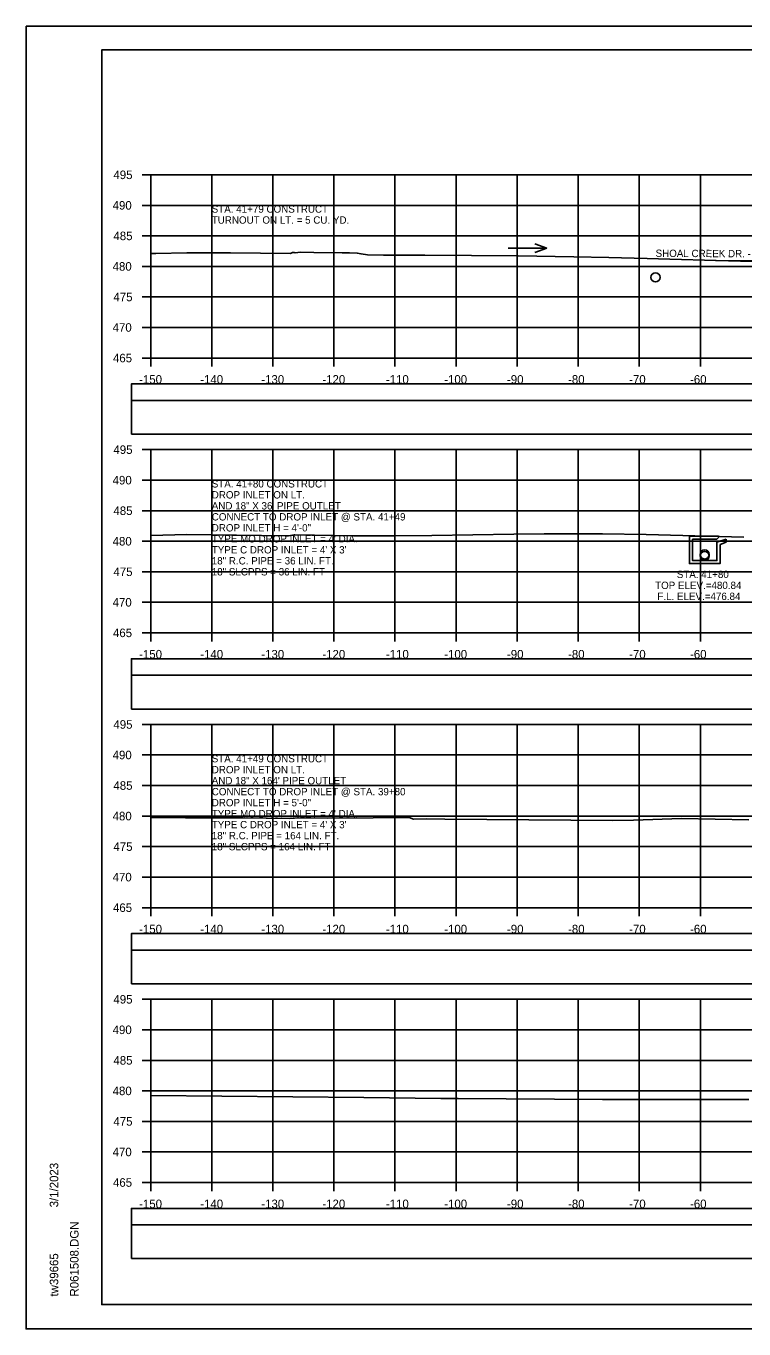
# Model space of a CAD drawing. Extents: x 1371057 to 1372761, y 380005 to 390517.
# Drawn here: x 1371390.5 to 1371508, y 381711.8 to 381925.1 of the extents above; entities that cross this region are included whole.
import ezdxf

# ---------------------------------------------------------------- set-up
doc = ezdxf.new("R2010")
doc.units = 0
for name, color, linetype in [('R_Axis', 7, 'Continuous'), ('R_Axis Annot', 7, 'Continuous'), ('R_Border', 7, 'Continuous'), ('R_Detour', 7, 'Continuous'), ('R_Dimension', 7, 'Continuous'), ('R_Drive', 7, 'Continuous'), ('R_Exist Surface', 7, 'Continuous'), ('R_Grid', 7, 'Continuous'), ('R_No Plot', 7, 'Continuous'), ('R_Water', 7, 'Continuous'), ('R_Water Annot', 7, 'Continuous'), ('R_Xsect Elev', 7, 'Continuous')]:
    doc.layers.add(name, color=color, linetype=linetype)

msp = doc.modelspace()

# ---------------------------------------------------------------- linework, layer by layer
at = {"layer": 'R_Axis'}
for p, q in [((1371409.47, 381900.76), (1371410.87, 381900.76)), ((1371410.87, 381870.76), (1371410.87, 381900.76)), ((1371409.47, 381895.76), (1371410.87, 381895.76)), ((1371409.47, 381890.76), (1371410.87, 381890.76)), ((1371409.47, 381885.76), (1371410.87, 381885.76)), ((1371409.47, 381880.76), (1371410.87, 381880.76)), ((1371409.47, 381875.76), (1371410.87, 381875.76)), ((1371409.47, 381870.76), (1371410.87, 381870.76)), ((1371410.87, 381870.76), (1371710.87, 381870.76)), ((1371410.87, 381869.36), (1371410.87, 381870.76)), ((1371420.87, 381869.36), (1371420.87, 381870.76)), ((1371430.87, 381869.36), (1371430.87, 381870.76)), ((1371440.87, 381869.36), (1371440.87, 381870.76)), ((1371450.87, 381869.36), (1371450.87, 381870.76)), ((1371460.87, 381869.36), (1371460.87, 381870.76)), ((1371470.87, 381869.36), (1371470.87, 381870.76)), ((1371480.87, 381869.36), (1371480.87, 381870.76)), ((1371490.87, 381869.36), (1371490.87, 381870.76)), ((1371500.87, 381869.36), (1371500.87, 381870.76)), ((1371409.47, 381855.76), (1371410.87, 381855.76)), ((1371410.87, 381825.76), (1371410.87, 381855.76)), ((1371409.47, 381850.76), (1371410.87, 381850.76)), ((1371409.47, 381845.76), (1371410.87, 381845.76)), ((1371409.47, 381840.76), (1371410.87, 381840.76)), ((1371409.47, 381835.76), (1371410.87, 381835.76)), ((1371409.47, 381830.76), (1371410.87, 381830.76)), ((1371409.47, 381825.76), (1371410.87, 381825.76)), ((1371410.87, 381825.76), (1371710.87, 381825.76)), ((1371410.87, 381824.36), (1371410.87, 381825.76)), ((1371420.87, 381824.36), (1371420.87, 381825.76)), ((1371430.87, 381824.36), (1371430.87, 381825.76)), ((1371440.87, 381824.36), (1371440.87, 381825.76)), ((1371450.87, 381824.36), (1371450.87, 381825.76)), ((1371460.87, 381824.36), (1371460.87, 381825.76)), ((1371470.87, 381824.36), (1371470.87, 381825.76)), ((1371480.87, 381824.36), (1371480.87, 381825.76)), ((1371490.87, 381824.36), (1371490.87, 381825.76)), ((1371500.87, 381824.36), (1371500.87, 381825.76)), ((1371409.47, 381810.76), (1371410.87, 381810.76)), ((1371410.87, 381780.76), (1371410.87, 381810.76)), ((1371409.47, 381805.76), (1371410.87, 381805.76)), ((1371409.47, 381800.76), (1371410.87, 381800.76)), ((1371409.47, 381795.76), (1371410.87, 381795.76)), ((1371409.47, 381790.76), (1371410.87, 381790.76)), ((1371409.47, 381785.76), (1371410.87, 381785.76)), ((1371409.47, 381780.76), (1371410.87, 381780.76)), ((1371410.87, 381780.76), (1371710.87, 381780.76)), ((1371410.87, 381779.36), (1371410.87, 381780.76)), ((1371420.87, 381779.36), (1371420.87, 381780.76)), ((1371430.87, 381779.36), (1371430.87, 381780.76)), ((1371440.87, 381779.36), (1371440.87, 381780.76)), ((1371450.87, 381779.36), (1371450.87, 381780.76)), ((1371460.87, 381779.36), (1371460.87, 381780.76)), ((1371470.87, 381779.36), (1371470.87, 381780.76)), ((1371480.87, 381779.36), (1371480.87, 381780.76)), ((1371490.87, 381779.36), (1371490.87, 381780.76)), ((1371500.87, 381779.36), (1371500.87, 381780.76)), ((1371409.47, 381765.76), (1371410.87, 381765.76)), ((1371410.87, 381735.76), (1371410.87, 381765.76)), ((1371409.47, 381760.76), (1371410.87, 381760.76)), ((1371409.47, 381755.76), (1371410.87, 381755.76)), ((1371409.47, 381750.76), (1371410.87, 381750.76)), ((1371409.47, 381745.76), (1371410.87, 381745.76)), ((1371409.47, 381740.76), (1371410.87, 381740.76)), ((1371409.47, 381735.76), (1371410.87, 381735.76)), ((1371410.87, 381735.76), (1371710.87, 381735.76)), ((1371410.87, 381734.36), (1371410.87, 381735.76)), ((1371420.87, 381734.36), (1371420.87, 381735.76)), ((1371430.87, 381734.36), (1371430.87, 381735.76)), ((1371440.87, 381734.36), (1371440.87, 381735.76)), ((1371450.87, 381734.36), (1371450.87, 381735.76)), ((1371460.87, 381734.36), (1371460.87, 381735.76)), ((1371470.87, 381734.36), (1371470.87, 381735.76)), ((1371480.87, 381734.36), (1371480.87, 381735.76)), ((1371490.87, 381734.36), (1371490.87, 381735.76)), ((1371500.87, 381734.36), (1371500.87, 381735.76))]:
    msp.add_line(p, q, dxfattribs=at)
at = {"layer": 'R_Border'}
for p, q in [((1371402.87, 381921.22), (1371719.05, 381921.22)), ((1371402.87, 381715.76), (1371402.87, 381921.22)), ((1371402.87, 381715.76), (1371402.87, 381715.76)), ((1371719.05, 381715.76), (1371402.87, 381715.76))]:
    msp.add_line(p, q, dxfattribs=at)
at = {"layer": 'R_Detour'}
for points in [[(1371407.72, 381863.81), (1371714.03, 381863.81), (1371714.03, 381866.52), (1371407.72, 381866.52)], [(1371407.72, 381818.81), (1371714.03, 381818.81), (1371714.03, 381821.52), (1371407.72, 381821.52)], [(1371407.72, 381773.81), (1371714.03, 381773.81), (1371714.03, 381776.52), (1371407.72, 381776.52)], [(1371407.72, 381728.81), (1371714.03, 381728.81), (1371714.03, 381731.52), (1371407.72, 381731.52)]]:
    msp.add_lwpolyline(points, close=True, dxfattribs=at)
at = {"layer": 'R_Dimension'}
for points in [[(1371407.72, 381858.29), (1371714.03, 381858.29), (1371714.03, 381863.81), (1371407.72, 381863.81)], [(1371407.72, 381813.29), (1371714.03, 381813.29), (1371714.03, 381818.81), (1371407.72, 381818.81)], [(1371407.72, 381768.29), (1371714.03, 381768.29), (1371714.03, 381773.81), (1371407.72, 381773.81)], [(1371407.72, 381723.29), (1371714.03, 381723.29), (1371714.03, 381728.81), (1371407.72, 381728.81)]]:
    msp.add_lwpolyline(points, close=True, dxfattribs=at)
at = {"layer": 'R_Drive'}
msp.add_line((1371528.87, 381886.62), (1371503.37, 381886.75), dxfattribs=at)
at = {"layer": 'R_Exist Surface'}
for points in [[(1371410.87, 381887.88), (1371411.71, 381887.9), (1371416.77, 381887.97), (1371423.95, 381887.97), (1371433.75, 381887.9), (1371434.08, 381888.03), (1371434.37, 381888.03), (1371434.51, 381887.97), (1371435.42, 381888.07), (1371437.59, 381888.02), (1371442.2, 381887.99), (1371443.44, 381887.96), (1371444.69, 381887.94), (1371445.33, 381887.82), (1371446.38, 381887.65), (1371449.01, 381887.62), (1371449.69, 381887.61), (1371451.65, 381887.6), (1371452.4, 381887.59), (1371452.79, 381887.6), (1371455.76, 381887.6), (1371471.06, 381887.48), (1371480.18, 381887.34), (1371485.86, 381887.24), (1371490.01, 381887.11), (1371492.16, 381887.05), (1371492.16, 381887.05), (1371495.9, 381886.94), (1371503.47, 381886.74), (1371511.42, 381886.53)], [(1371410.87, 381841.72), (1371416.79, 381841.86), (1371433.1, 381841.62), (1371433.4, 381841.62), (1371433.42, 381841.62), (1371434.1, 381841.75), (1371434.38, 381841.81), (1371434.47, 381841.8), (1371444.07, 381841.66), (1371450.78, 381841.66), (1371456.91, 381841.68), (1371470.31, 381841.91), (1371475.29, 381841.99), (1371484.86, 381842), (1371491.98, 381841.88), (1371508.01, 381841.44)], [(1371410.87, 381795.55), (1371413.32, 381795.54), (1371416.56, 381795.45), (1371425.95, 381795.45), (1371433.52, 381795.38), (1371434.41, 381795.43), (1371435.92, 381795.45), (1371439.84, 381795.43), (1371447.31, 381795.45), (1371453.2, 381795.52), (1371453.89, 381795.27), (1371455.95, 381795.3), (1371459.06, 381795.27), (1371486.55, 381795.06), (1371489.92, 381795.1), (1371497.79, 381795.34), (1371508.79, 381795.13)], [(1371410.87, 381749.99), (1371445.75, 381749.65), (1371458.39, 381749.53), (1371461.23, 381749.5), (1371484.84, 381749.34), (1371487.99, 381749.34), (1371508.83, 381749.33)]]:
    msp.add_lwpolyline(points, dxfattribs=at)
at = {"layer": 'R_Grid'}
for p, q in [((1371410.87, 381900.76), (1371710.87, 381900.76)), ((1371410.87, 381870.76), (1371410.87, 381900.76)), ((1371420.87, 381870.76), (1371420.87, 381900.76)), ((1371430.87, 381870.76), (1371430.87, 381900.76)), ((1371440.87, 381870.76), (1371440.87, 381900.76)), ((1371450.87, 381870.76), (1371450.87, 381900.76)), ((1371460.87, 381870.76), (1371460.87, 381900.76)), ((1371470.87, 381870.76), (1371470.87, 381900.76)), ((1371480.87, 381870.76), (1371480.87, 381900.76)), ((1371490.87, 381870.76), (1371490.87, 381900.76)), ((1371500.87, 381870.76), (1371500.87, 381900.76)), ((1371410.87, 381895.76), (1371710.87, 381895.76)), ((1371410.87, 381890.76), (1371710.87, 381890.76)), ((1371410.87, 381885.76), (1371710.87, 381885.76)), ((1371410.87, 381880.76), (1371710.87, 381880.76)), ((1371410.87, 381875.76), (1371710.87, 381875.76)), ((1371410.87, 381870.76), (1371710.87, 381870.76)), ((1371410.87, 381855.76), (1371710.87, 381855.76)), ((1371410.87, 381825.76), (1371410.87, 381855.76)), ((1371420.87, 381825.76), (1371420.87, 381855.76)), ((1371430.87, 381825.76), (1371430.87, 381855.76)), ((1371440.87, 381825.76), (1371440.87, 381855.76)), ((1371450.87, 381825.76), (1371450.87, 381855.76)), ((1371460.87, 381825.76), (1371460.87, 381855.76)), ((1371470.87, 381825.76), (1371470.87, 381855.76)), ((1371480.87, 381825.76), (1371480.87, 381855.76)), ((1371490.87, 381825.76), (1371490.87, 381855.76)), ((1371500.87, 381825.76), (1371500.87, 381855.76)), ((1371410.87, 381850.76), (1371710.87, 381850.76)), ((1371410.87, 381845.76), (1371710.87, 381845.76)), ((1371410.87, 381840.76), (1371710.87, 381840.76)), ((1371410.87, 381835.76), (1371710.87, 381835.76)), ((1371410.87, 381830.76), (1371710.87, 381830.76)), ((1371410.87, 381825.76), (1371710.87, 381825.76)), ((1371410.87, 381810.76), (1371710.87, 381810.76)), ((1371410.87, 381780.76), (1371410.87, 381810.76)), ((1371420.87, 381780.76), (1371420.87, 381810.76)), ((1371430.87, 381780.76), (1371430.87, 381810.76)), ((1371440.87, 381780.76), (1371440.87, 381810.76)), ((1371450.87, 381780.76), (1371450.87, 381810.76)), ((1371460.87, 381780.76), (1371460.87, 381810.76)), ((1371470.87, 381780.76), (1371470.87, 381810.76)), ((1371480.87, 381780.76), (1371480.87, 381810.76)), ((1371490.87, 381780.76), (1371490.87, 381810.76)), ((1371500.87, 381780.76), (1371500.87, 381810.76)), ((1371410.87, 381805.76), (1371710.87, 381805.76)), ((1371410.87, 381800.76), (1371710.87, 381800.76)), ((1371410.87, 381795.76), (1371710.87, 381795.76)), ((1371410.87, 381790.76), (1371710.87, 381790.76)), ((1371410.87, 381785.76), (1371710.87, 381785.76)), ((1371410.87, 381780.76), (1371710.87, 381780.76)), ((1371410.87, 381765.76), (1371710.87, 381765.76)), ((1371410.87, 381735.76), (1371410.87, 381765.76)), ((1371420.87, 381735.76), (1371420.87, 381765.76)), ((1371430.87, 381735.76), (1371430.87, 381765.76)), ((1371440.87, 381735.76), (1371440.87, 381765.76)), ((1371450.87, 381735.76), (1371450.87, 381765.76)), ((1371460.87, 381735.76), (1371460.87, 381765.76)), ((1371470.87, 381735.76), (1371470.87, 381765.76)), ((1371480.87, 381735.76), (1371480.87, 381765.76)), ((1371490.87, 381735.76), (1371490.87, 381765.76)), ((1371500.87, 381735.76), (1371500.87, 381765.76)), ((1371410.87, 381760.76), (1371710.87, 381760.76)), ((1371410.87, 381755.76), (1371710.87, 381755.76)), ((1371410.87, 381750.76), (1371710.87, 381750.76)), ((1371410.87, 381745.76), (1371710.87, 381745.76)), ((1371410.87, 381740.76), (1371710.87, 381740.76)), ((1371410.87, 381735.76), (1371710.87, 381735.76))]:
    msp.add_line(p, q, dxfattribs=at)
at = {"layer": 'R_No Plot'}
for p, q in [((1371390.47, 381925.12), (1371723.8, 381925.12)), ((1371390.47, 381711.78), (1371723.8, 381711.78))]:
    msp.add_line(p, q, dxfattribs=at)
for points in [[(1371390.46, 381925.12), (1371723.8, 381925.12), (1371723.8, 381711.78), (1371390.46, 381711.78)], [(1371636.79, 381921.22), (1371656.41, 381921.22), (1371656.41, 381911.34), (1371672.52, 381911.34), (1371695.72, 381911.34), (1371695.84, 381883.19), (1371719.05, 381883.19), (1371719.05, 381715.76), (1371402.87, 381715.76), (1371402.87, 381921.22)]]:
    msp.add_lwpolyline(points, close=True, dxfattribs=at)
at = {"layer": 'R_Water'}
for p, q in [((1371499.09, 381841.6), (1371503.84, 381841.6)), ((1371499.09, 381840.1), (1371499.09, 381841.6)), ((1371499.59, 381840.1), (1371499.59, 381841.1)), ((1371499.59, 381841.1), (1371503.59, 381841.1)), ((1371503.92, 381841.44), (1371503.59, 381841.1)), ((1371505.09, 381841.12), (1371503.59, 381840.6)), ((1371503.59, 381840.1), (1371503.59, 381840.6)), ((1371503.92, 381841.44), (1371503.84, 381841.6)), ((1371505.09, 381840.59), (1371504.09, 381840.24)), ((1371504.09, 381840.1), (1371504.09, 381840.24))]:
    msp.add_line(p, q, dxfattribs=at)
for points in [[(1371505.09, 381840.59), (1371505.09, 381841.12)], [(1371504.09, 381840.1), (1371504.09, 381837.1), (1371501.59, 381837.1), (1371499.09, 381837.1), (1371499.09, 381840.1)], [(1371503.59, 381840.1), (1371503.59, 381837.6), (1371501.59, 381837.6), (1371499.59, 381837.6), (1371499.59, 381840.1)]]:
    msp.add_lwpolyline(points, dxfattribs=at)
for centre in [(1371493.52, 381883.96), (1371501.59, 381838.6), (1371501.59, 381838.35)]:
    msp.add_circle(centre, 0.75, dxfattribs=at)
at = {"layer": 'R_Water Annot'}
for p, q in [((1371475.71, 381888.75), (1371473.79, 381889.45)), ((1371469.42, 381888.75), (1371475.71, 381888.75)), ((1371475.71, 381888.75), (1371473.79, 381888.05))]:
    msp.add_line(p, q, dxfattribs=at)

# ---------------------------------------------------------------- texts
at = {"layer": 'R_Axis Annot'}
for s, p in [('495', (1371404.77, 381900.06)), ('490', (1371404.64, 381895.06)), ('485', (1371404.77, 381890.06)), ('480', (1371404.64, 381885.06)), ('475', (1371404.77, 381880.06)), ('470', (1371404.64, 381875.06)), ('465', (1371404.7, 381870.06)), ('-150', (1371408.98, 381866.56)), ('-140', (1371418.98, 381866.56)), ('-130', (1371428.98, 381866.56)), ('-120', (1371438.98, 381866.56)), ('-110', (1371449.38, 381866.56)), ('-100', (1371458.93, 381866.56)), ('-90', (1371469.21, 381866.56)), ('-80', (1371479.21, 381866.56)), ('-70', (1371489.21, 381866.56)), ('-60', (1371499.18, 381866.56)), ('495', (1371404.77, 381855.06)), ('490', (1371404.64, 381850.06)), ('485', (1371404.77, 381845.06)), ('480', (1371404.64, 381840.06)), ('475', (1371404.77, 381835.06)), ('470', (1371404.64, 381830.06)), ('465', (1371404.7, 381825.06)), ('-150', (1371408.98, 381821.56)), ('-140', (1371418.98, 381821.56)), ('-130', (1371428.98, 381821.56)), ('-120', (1371438.98, 381821.56)), ('-110', (1371449.38, 381821.56)), ('-100', (1371458.93, 381821.56)), ('-90', (1371469.21, 381821.56)), ('-80', (1371479.21, 381821.56)), ('-70', (1371489.21, 381821.56)), ('-60', (1371499.18, 381821.56)), ('495', (1371404.77, 381810.06)), ('490', (1371404.64, 381805.06)), ('485', (1371404.77, 381800.06)), ('480', (1371404.64, 381795.06)), ('475', (1371404.77, 381790.06)), ('470', (1371404.64, 381785.06)), ('465', (1371404.7, 381780.06)), ('-150', (1371408.98, 381776.56)), ('-140', (1371418.98, 381776.56)), ('-130', (1371428.98, 381776.56)), ('-120', (1371438.98, 381776.56)), ('-110', (1371449.38, 381776.56)), ('-100', (1371458.93, 381776.56)), ('-90', (1371469.21, 381776.56)), ('-80', (1371479.21, 381776.56)), ('-70', (1371489.21, 381776.56)), ('-60', (1371499.18, 381776.56)), ('495', (1371404.77, 381765.06)), ('490', (1371404.64, 381760.06)), ('485', (1371404.77, 381755.06)), ('480', (1371404.64, 381750.06)), ('475', (1371404.77, 381745.06)), ('470', (1371404.64, 381740.06)), ('465', (1371404.7, 381735.06)), ('-150', (1371408.98, 381731.56)), ('-140', (1371418.98, 381731.56)), ('-130', (1371428.98, 381731.56)), ('-120', (1371438.98, 381731.56)), ('-110', (1371449.38, 381731.56)), ('-100', (1371458.93, 381731.56)), ('-90', (1371469.21, 381731.56)), ('-80', (1371479.21, 381731.56)), ('-70', (1371489.21, 381731.56)), ('-60', (1371499.18, 381731.56))]:
    msp.add_text(s, height=1.4, dxfattribs=at).set_placement(p)
at = {"layer": 'R_Border'}
for s, p in [('3/1/2023', (1371395.74, 381731.69)), ('R061508.DGN', (1371399.06, 381717.09)), ('tw39665', (1371395.74, 381717.09))]:
    msp.add_text(s, height=1.4, rotation=90, dxfattribs=at).set_placement(p)
at = {"layer": 'R_Water Annot'}
for s, p in [('STA. 41+79 CONSTRUCT', (1371420.87, 381894.56)), ('TURNOUT ON LT. = 5 CU. YD.', (1371420.87, 381892.76)), ('STA. 41+80 CONSTRUCT', (1371420.87, 381849.56)), ('DROP INLET ON LT.', (1371420.87, 381847.76)), ('AND 18" X 36\' PIPE OUTLET', (1371420.87, 381845.96)), ('CONNECT TO DROP INLET @ STA. 41+49', (1371420.87, 381844.16)), ('DROP INLET H = 4\'-0"', (1371420.87, 381842.36)), ("TYPE MO DROP INLET = 4' DIA.", (1371420.87, 381840.56)), ("TYPE C DROP INLET = 4' X 3'", (1371420.87, 381838.76)), ('18" R.C. PIPE = 36 LIN. FT.', (1371420.87, 381836.96)), ('18" SLCPPS = 36 LIN. FT', (1371420.87, 381835.16)), ('STA. 41+80', (1371497.01, 381834.74)), ('TOP ELEV.=480.84', (1371493.46, 381832.94)), ('F.L. ELEV.=476.84', (1371493.83, 381831.14)), ('STA. 41+49 CONSTRUCT', (1371420.87, 381804.56)), ('DROP INLET ON LT.', (1371420.87, 381802.76)), ('AND 18" X 164\' PIPE OUTLET', (1371420.87, 381800.96)), ('CONNECT TO DROP INLET @ STA. 39+80', (1371420.87, 381799.16)), ('DROP INLET H = 5\'-0"', (1371420.87, 381797.36)), ("TYPE MO DROP INLET = 4' DIA.", (1371420.87, 381795.56)), ("TYPE C DROP INLET = 4' X 3'", (1371420.87, 381793.76)), ('18" R.C. PIPE = 164 LIN. FT.', (1371420.87, 381791.96)), ('18" SLCPPS = 164 LIN. FT', (1371420.87, 381790.16))]:
    msp.add_text(s, height=1.2, dxfattribs=at).set_placement(p)
at = {"layer": 'R_Xsect Elev'}
msp.add_text('SHOAL CREEK DR. - 0.5%', height=1.2, rotation=359.7135, dxfattribs=at).set_placement((1371493.54, 381887.32))

doc.saveas('drawing.dxf')
